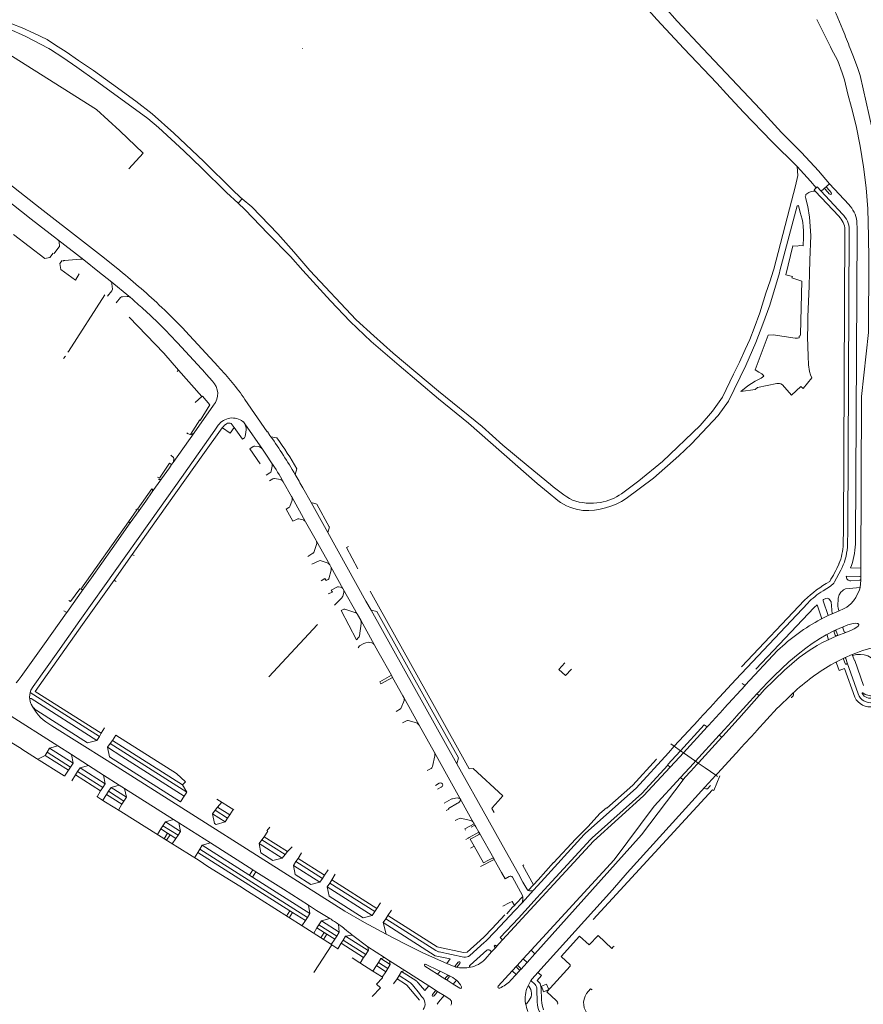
# Model space of a CAD drawing. Extents: x 145000 to 155000, y 457500 to 470000.
# Tile 444 of 548: x 153808 to 154195, y 464062 to 464513. Entities that reach past the tile are written whole.
import ezdxf

# ---------------------------------------------------------------- set-up
doc = ezdxf.new("R2010")
doc.units = 0
doc.header["$LTSCALE"] = 0.2
doc.header["$MEASUREMENT"] = 0
doc.layers.add('kant verharding', color=252, linetype='Continuous', lineweight=0)

msp = doc.modelspace()

# ---------------------------------------------------------------- linework, layer by layer
at = {"layer": 'kant verharding', "lineweight": 0}
for p, q in [((153937.51, 464500.09), (153937.48, 464500)), ((154179.22, 464437.88), (154175.38, 464434.64)), ((154188.01, 464428.43), (154179.22, 464437.88)), ((154183.4, 464423.03), (154172.64, 464434.62)), ((154173.1, 464436.11), (154173.6, 464436.56)), ((154175.38, 464434.64), (154173.6, 464436.56)), ((154185.13, 464424.06), (154175.38, 464434.64)), ((154177.23, 464435.48), (154179.24, 464433.26)), ((154180.01, 464433.94), (154177.97, 464436.18)), ((153908.04, 464429.06), (153909.91, 464431.05)), ((154164.81, 464427.77), (154164.96, 464427.95)), ((154168.03, 464432.03), (154168.12, 464431.69)), ((153826.2, 464409.54), (153826.01, 464411.04)), ((153823.31, 464406.06), (153821.71, 464404.09)), ((153823.7, 464405.92), (153825.94, 464408.8)), ((153827.4, 464402.81), (153826.28, 464401.42)), ((153835.78, 464403.42), (153828.54, 464402.71)), ((153850.45, 464389.57), (153850.17, 464392.06)), ((154166.56, 464393.29), (154165.86, 464369)), ((154169.96, 464394.66), (154169.9, 464393.41)), ((153848.14, 464386.4), (153850.11, 464388.78)), ((153854.17, 464385.71), (153852.19, 464383.4)), ((153857.23, 464386.29), (153855.05, 464386.15)), ((153883.98, 464370.33), (153898.89, 464354.09)), ((154164.48, 464367.15), (154164.05, 464367.12)), ((154169.17, 464368.81), (154169.17, 464367.72)), ((153828.85, 464358.91), (153828.02, 464357.76)), ((153880.76, 464352.45), (153880.05, 464351.86)), ((153896.29, 464347.4), (153893.47, 464350.54)), ((154145.06, 464343.5), (154138.6, 464342.61)), ((153902.75, 464327.82), (153901.72, 464327.02)), ((153911.66, 464324.06), (153911.35, 464322.06)), ((153884.52, 464323.67), (153885.01, 464323.31)), ((153925.79, 464321.34), (153923.06, 464321.93)), ((153917.23, 464317.37), (153915.69, 464317.58)), ((153878.45, 464312.33), (153877.18, 464313.38)), ((153923.16, 464306.1), (153923.69, 464308.43)), ((153934.22, 464304.59), (153934.92, 464307.23)), ((153920.93, 464304.34), (153922.68, 464305.39)), ((153924.04, 464302.58), (153922.46, 464301.69)), ((153927.49, 464302.22), (153924.72, 464302.71)), ((153931.75, 464289.91), (153932.78, 464292.76)), ((153937.83, 464283.74), (153935.91, 464284.23)), ((153858.55, 464282.33), (153857.81, 464282.93)), ((153942.96, 464269.3), (153944.04, 464272.51)), ((153859.54, 464267.89), (153860.43, 464267.44)), ((153939.98, 464266.98), (153942.39, 464268.45)), ((153945.2, 464264.93), (153941.9, 464263.45)), ((153948.88, 464264.09), (153946.17, 464264.99)), ((153949.59, 464256.76), (153950.71, 464260.68)), ((154181.53, 464255.36), (154184.37, 464260.64)), ((154188.81, 464261.68), (154189.24, 464262.78)), ((154193.52, 464261.67), (154188.81, 464261.68)), ((153852.08, 464255.52), (153851.21, 464256.06)), ((154186.9, 464257.86), (154193.03, 464257.83)), ((154193.02, 464256.04), (154188.96, 464255.76)), ((154193.49, 464257.33), (154193.51, 464256.55)), ((153954.99, 464252.9), (153954.05, 464253.04)), ((154176.22, 464251.24), (154179.58, 464253.38)), ((153956.01, 464248.7), (153956.49, 464250.5)), ((154138.84, 464216.36), (154167.71, 464246.97)), ((153956.99, 464242.76), (153961.55, 464241.33)), ((154136.3, 464210.6), (154169.2, 464245.62)), ((154173.47, 464244.71), (154175.46, 464238.81)), ((153829.53, 464241.27), (153828.22, 464242.1)), ((154178.61, 464239.85), (154175.24, 464238.15)), ((154180.47, 464240.64), (154178.61, 464239.85)), ((154183.64, 464242.01), (154180.47, 464240.64)), ((153922.15, 464211.77), (153944.41, 464235.74)), ((153964.45, 464236.2), (153963.69, 464230.51)), ((154181.86, 464230.84), (154181.33, 464232.31)), ((154182.25, 464232.67), (154182.82, 464231.14)), ((154155.41, 464223.8), (154140.59, 464207.88)), ((154181.83, 464218.38), (154179.84, 464217.29)), ((154183.57, 464214.67), (154182.46, 464218.03)), ((154185.68, 464219.8), (154186.32, 464217.9)), ((153816.77, 464207.51), (153816.76, 464207.5)), ((154126.81, 464200.29), (154136.3, 464210.6)), ((154140.46, 464207.74), (154130.96, 464197.38)), ((154140.46, 464207.74), (154139.18, 464208.62)), ((154140.59, 464207.88), (154140.46, 464207.74)), ((153812.68, 464204.58), (153844.54, 464184.34)), ((153813.2, 464201.76), (153843.34, 464182.59)), ((154136.43, 464193.53), (154145.89, 464203.92)), ((154146.98, 464203.2), (154137.63, 464192.69)), ((154145.89, 464203.92), (154146.25, 464204.3)), ((154145.89, 464203.92), (154146.98, 464203.2)), ((154147.34, 464203.6), (154146.98, 464203.2)), ((154161.1, 464203.04), (154156.04, 464198.09)), ((153982.88, 464197.54), (153984.15, 464200.82)), ((154119.47, 464192.31), (154126.27, 464199.7)), ((154126.27, 464199.7), (154126.81, 464200.29)), ((154130.96, 464197.38), (154130.42, 464196.79)), ((154155.27, 464197.35), (154145.73, 464187.01)), ((154156.04, 464198.09), (154155.27, 464197.35)), ((153980.49, 464195.86), (153982.48, 464197.02)), ((154130.42, 464196.79), (154123.64, 464189.4)), ((154129.17, 464185.55), (154135.9, 464192.95)), ((154135.9, 464192.95), (154136.43, 464193.53)), ((153985.33, 464191.59), (153983.5, 464190.58)), ((153989.83, 464190.59), (153986.05, 464191.7)), ((154108.03, 464179.87), (154118.93, 464191.73)), ((154123.09, 464188.79), (154112.25, 464176.93)), ((154118.93, 464191.73), (154119.47, 464192.31)), ((154123.64, 464189.4), (154123.09, 464188.79)), ((154137.1, 464192.11), (154130.41, 464184.68)), ((154137.63, 464192.69), (154137.1, 464192.11)), ((154117.75, 464173.09), (154128.6, 464184.92)), ((154128.6, 464184.92), (154129.17, 464185.55)), ((154128.6, 464184.92), (154129.8, 464184.01)), ((154129.85, 464184.07), (154129.8, 464184.01)), ((154130.41, 464184.68), (154129.85, 464184.07)), ((154138.45, 464179.08), (154145.2, 464186.43)), ((154145.2, 464186.43), (154145.73, 464187.01)), ((153825.45, 464180.02), (153821.64, 464179)), ((153884.53, 464158.87), (153849.46, 464181.2)), ((154105.34, 464176.94), (154108.03, 464179.87)), ((154106.43, 464180.99), (154108.03, 464179.87)), ((154108.03, 464179.87), (154110.95, 464177.84)), ((153808.89, 464178.63), (153808.59, 464178.82)), ((153815.66, 464174.34), (153808.89, 464178.63)), ((153831.26, 464170.32), (153820.46, 464177.19)), ((153821.64, 464179), (153832.48, 464172.09)), ((153832.48, 464172.09), (153831.65, 464176.08)), ((153854.81, 464175.17), (153883.35, 464157)), ((153997.12, 464170.59), (153998.28, 464175.45)), ((154106.09, 464170.25), (154110.35, 464174.88)), ((154110.95, 464177.84), (154108.8, 464175.51)), ((154110.35, 464174.88), (154112.25, 464176.93)), ((154110.95, 464177.84), (154112.25, 464176.93)), ((154112.25, 464176.93), (154117.75, 464173.09)), ((154128, 464167.61), (154137.86, 464178.44)), ((154137.86, 464178.44), (154138.45, 464179.08)), ((153828.25, 464166.36), (153815.66, 464174.34)), ((153839.46, 464171.1), (153835.64, 464170.07)), ((153839.46, 464171.1), (153835.64, 464170.07)), ((154106.09, 464170.25), (154105.01, 464171.26)), ((154116.95, 464172.16), (154110.95, 464165.6)), ((154117.75, 464173.09), (154119.02, 464172.2)), ((154119.02, 464172.2), (154118.41, 464171.56)), ((154119.02, 464172.2), (154122.16, 464170.01)), ((153845.99, 464160.96), (153834.5, 464168.25)), ((153835.64, 464170.07), (153847.17, 464162.72)), ((153846.36, 464166.71), (153846.36, 464166.73)), ((153847.18, 464162.72), (153846.36, 464166.71)), ((153994.69, 464168.82), (153996.55, 464169.65)), ((154122.16, 464170.01), (154127.07, 464166.59)), ((154126.15, 464159.54), (154128.93, 464166.32)), ((154127.07, 464166.59), (154128, 464167.61)), ((154127.07, 464166.59), (154127.89, 464165.99)), ((153853.6, 464162.1), (153849.8, 464161.05)), ((153853.6, 464162.1), (153849.8, 464161.05)), ((153882.55, 464162.17), (153884.53, 464158.87)), ((154000.31, 464162.9), (153998.53, 464161.92)), ((153999.5, 464160.21), (154001.19, 464161.17)), ((154110.95, 464165.6), (154112.14, 464164.51)), ((154124.63, 464161.88), (154123.27, 464160.43)), ((153845.2, 464155.62), (153843.31, 464156.8)), ((153855.73, 464154.78), (153848.67, 464159.25)), ((153849.8, 464161.05), (153856.82, 464156.58)), ((153849.8, 464161.05), (153856.82, 464156.58)), ((153849.8, 464161.05), (153856.82, 464156.58)), ((153849.8, 464161.05), (153856.82, 464156.58)), ((153856.04, 464160.55), (153856.82, 464156.58)), ((153856.82, 464156.58), (153856.82, 464156.59)), ((153856.82, 464156.58), (153856.82, 464156.59)), ((153884.53, 464158.87), (153883.35, 464157)), ((153847.34, 464154.29), (153845.2, 464155.62)), ((153854.35, 464149.92), (153847.34, 464154.29)), ((153854.82, 464153.29), (153853.17, 464150.65)), ((153906.13, 464150.75), (153898.29, 464155.69)), ((154005.76, 464155.58), (154002.58, 464153.86)), ((154008.52, 464156.16), (154006.37, 464155.78)), ((154009.35, 464154.2), (154009.99, 464154.98)), ((153876.87, 464135.77), (153854.35, 464149.92)), ((153903.26, 464146.94), (153897.58, 464150.56)), ((153880.51, 464139.04), (153873.61, 464143.42)), ((153878.5, 464146.24), (153874.76, 464145.21)), ((153874.76, 464145.21), (153881.64, 464140.84)), ((153880.84, 464144.76), (153881.64, 464140.84)), ((154008.56, 464146.35), (154007.56, 464145.82)), ((154009.94, 464146.84), (154008.56, 464146.35)), ((154014.78, 464145.76), (154009.94, 464146.84)), ((154016.62, 464143.71), (154014.98, 464142.81)), ((153872.67, 464141.97), (153871.05, 464139.42)), ((153875.73, 464140.03), (153872.67, 464141.97)), ((153874.12, 464137.5), (153875.73, 464140.03)), ((153876.92, 464139.26), (153875.29, 464136.76)), ((153876.92, 464139.26), (153875.73, 464140.03)), ((153879.57, 464137.58), (153876.92, 464139.26)), ((153922.65, 464142.75), (153921.23, 464141.16)), ((153890.17, 464127.41), (153876.87, 464135.77)), ((153879.57, 464137.58), (153877.86, 464135.15)), ((153891.59, 464134.53), (153914.68, 464119.88)), ((153895.38, 464135.54), (153891.6, 464134.55)), ((153929.57, 464130.19), (153918.97, 464136.94)), ((154070.92, 464136.41), (154029.34, 464091.09)), ((153889.61, 464131.21), (153888.11, 464128.7)), ((153931.77, 464104.44), (153889.61, 464131.21)), ((153939.82, 464101.38), (153890.5, 464132.7)), ((153894.14, 464124.77), (153890.17, 464127.41)), ((153946.77, 464119.24), (153934.6, 464126.99)), ((154025.43, 464128), (154019.26, 464124.73)), ((153908.87, 464115.66), (153894.14, 464124.77)), ((153913.21, 464120.81), (153914.78, 464123.25)), ((153916.23, 464122.33), (153914.68, 464119.88)), ((153914.68, 464119.88), (153940.95, 464103.21)), ((153970.7, 464104.01), (153950.04, 464117.16)), ((154038.39, 464111.45), (154033.79, 464119.79)), ((154043.56, 464116.39), (154045.62, 464118.65)), ((153908.87, 464115.66), (153912.36, 464113.39)), ((153912.36, 464113.39), (153937.39, 464097.48)), ((153948.88, 464115.37), (153969.54, 464102.21)), ((153949.82, 464111.11), (153948.88, 464115.37)), ((154045.53, 464076.13), (154079.63, 464114.06)), ((153940.95, 464103.21), (153940.33, 464106.95)), ((153931.77, 464104.44), (153930.29, 464102)), ((153931.49, 464101.23), (153933.01, 464103.66)), ((153933.01, 464103.66), (153931.77, 464104.44)), ((153938.88, 464099.92), (153933.01, 464103.66)), ((154034.79, 464104.4), (154025.98, 464094.93)), ((153937.32, 464097.53), (153938.88, 464099.92)), ((153953.29, 464092.83), (153945.11, 464098.02)), ((153950.14, 464100.8), (153946.27, 464099.84)), ((153946.27, 464099.84), (153954.43, 464094.66)), ((153946.27, 464099.84), (153954.43, 464094.66)), ((153946.27, 464099.84), (153954.43, 464094.66)), ((153946.27, 464099.84), (153954.43, 464094.66)), ((153954.43, 464094.66), (153954.01, 464098.31)), ((153998.73, 464086.16), (153975.75, 464100.79)), ((154036.6, 464101.07), (154028.23, 464092.15)), ((153937.39, 464097.48), (153942.42, 464094.27)), ((153950.88, 464088.87), (153942.42, 464094.27)), ((153944.2, 464096.55), (153942.71, 464094.08)), ((153947.58, 464094.4), (153944.2, 464096.55)), ((153947.58, 464094.4), (153946.01, 464091.97)), ((153947.2, 464091.21), (153948.78, 464093.64)), ((153948.78, 464093.64), (153947.58, 464094.4)), ((153952.35, 464091.38), (153948.78, 464093.64)), ((153950.79, 464088.92), (153952.35, 464091.38)), ((153950.88, 464088.87), (153951.08, 464088.73)), ((153955.28, 464089.52), (153953.8, 464087)), ((153965.62, 464082.95), (153955.27, 464089.52)), ((153965.62, 464082.95), (153955.27, 464089.52)), ((153965.62, 464082.95), (153955.27, 464089.52)), ((153965.62, 464082.95), (153955.27, 464089.52)), ((153966.56, 464084.4), (153956.2, 464090.98)), ((153960.4, 464093.26), (153957.37, 464092.79)), ((154020.94, 464089.84), (154014.33, 464083.97)), ((154028.23, 464092.15), (154029.34, 464091.09)), ((153942.8, 464076.03), (153951.08, 464088.73)), ((153951.08, 464088.73), (153953.84, 464086.98)), ((153953.84, 464086.98), (153953.91, 464086.93)), ((153967.77, 464086.27), (153967.57, 464087.89)), ((154011.46, 464085.27), (154000, 464087.7)), ((154000, 464085.64), (154000.31, 464085.56)), ((154011.49, 464083.16), (154000.31, 464085.56)), ((154022.16, 464086.3), (154014.45, 464079.51)), ((154021.26, 464082.21), (154024.27, 464085.51)), ((154024.27, 464085.51), (154023.42, 464086.32)), ((154026.31, 464087.77), (154026.37, 464087.83)), ((154042.36, 464086.33), (154038.78, 464082.42)), ((154044.15, 464084.68), (154040.6, 464080.72)), ((154044.15, 464084.68), (154042.36, 464086.33)), ((154080.4, 464088.24), (154080.01, 464087.81)), ((153960.4, 464082.77), (153963.94, 464080.53)), ((153963.94, 464080.53), (153969.89, 464076.69)), ((153964.06, 464080.45), (153965.62, 464082.95)), ((153976.73, 464077.94), (153972.37, 464080.71)), ((153975.1, 464082.97), (153973.54, 464082.53)), ((153973.54, 464082.53), (153977.81, 464079.82)), ((153973.54, 464082.53), (153977.81, 464079.82)), ((153973.54, 464082.53), (153977.81, 464079.82)), ((153973.54, 464082.53), (153977.81, 464079.82)), ((153977.81, 464079.82), (153977.54, 464081.4)), ((154000, 464077.01), (153994.21, 464079.83)), ((154005.27, 464082.33), (154000, 464083.46)), ((154000, 464081.95), (154003.77, 464080.28)), ((154005.27, 464082.33), (154003.77, 464080.28)), ((154003.77, 464080.28), (154007.92, 464078.54)), ((154009.73, 464080.24), (154008.47, 464078.7)), ((154038.78, 464082.42), (154040.6, 464080.72)), ((153971.46, 464079.24), (153969.86, 464076.72)), ((153969.89, 464076.69), (153973.77, 464074.2)), ((153975.82, 464076.48), (153971.46, 464079.24)), ((153975.82, 464076.48), (153971.46, 464079.24)), ((153975.82, 464076.48), (153971.46, 464079.24)), ((153975.82, 464076.48), (153971.46, 464079.24)), ((153974.18, 464073.94), (153975.82, 464076.48)), ((153984.55, 464076.97), (153982.91, 464076.59)), ((153982.91, 464076.59), (153989.54, 464072.38)), ((153995.43, 464069.97), (153984.55, 464076.96)), ((153993.71, 464078.96), (153999.54, 464075.26)), ((153999.54, 464075.26), (154000, 464075.85)), ((154000.65, 464076.69), (154000, 464077.01)), ((154000, 464075.85), (154000.65, 464076.69)), ((154000.65, 464076.69), (154004.73, 464074.74)), ((154014.15, 464078.62), (154014.53, 464078.52)), ((154033.68, 464076.85), (154027.28, 464069.86)), ((154035.5, 464075.13), (154033.68, 464076.85)), ((154036.95, 464077.37), (154035.77, 464078.44)), ((154036.47, 464079.12), (154037.57, 464078.09)), ((154047.19, 464074.72), (154045.53, 464076.13)), ((153980.92, 464073.24), (153979.36, 464070.9)), ((153986.68, 464071.63), (153981.83, 464074.7)), ((153990.6, 464071.43), (153993.6, 464067.91)), ((154000, 464074.97), (153999.54, 464075.26)), ((154004.03, 464074.64), (154003.19, 464073.59)), ((154004.01, 464072.97), (154004.83, 464074.04)), ((154008.13, 464072.62), (154006.7, 464070.77)), ((154006.7, 464070.77), (154009.77, 464068.88)), ((154032.99, 464072.39), (154035.5, 464075.13)), ((154042.29, 464072.36), (154040.85, 464069.69)), ((154044.2, 464070.52), (154042.29, 464072.36)), ((153991.26, 464066.44), (153987.96, 464070.38)), ((153991.26, 464066.44), (153992.14, 464065.15)), ((153993.64, 464067.8), (153995.43, 464069.97)), ((153998.41, 464067.59), (153997.16, 464066)), ((153997.91, 464065.38), (153999.17, 464066.91)), ((154002.47, 464065.51), (154000, 464067.07)), ((154045.2, 464062.45), (154045.04, 464068.41)), ((154000, 464062.44), (153999.25, 464061.5)), ((154002.47, 464065.51), (154000, 464062.44)), ((154005.08, 464063.86), (154002.47, 464065.51)), ((154040.41, 464061.82), (154041.56, 464063.46))]:
    msp.add_line(p, q, dxfattribs=at)
at = {"layer": 'kant verharding', "lineweight": 0, "flags": 128}
for points in [[(154112.45, 464500), (154100.04, 464513.38), (154092.57, 464521.75), (154081.44, 464534.44)], [(154121.15, 464500), (154109.31, 464512.56), (154103.64, 464518.91), (154100.86, 464522.23), (154097.54, 464525.99)], [(153799.02, 464510.67), (153803.01, 464509.05), (153810.51, 464505.75), (153821.3, 464500)], [(153826.8, 464500), (153824.36, 464501.55), (153820.58, 464504.09), (153814.35, 464507.12), (153809.11, 464509.5), (153799.6, 464513.23)], [(154173.39, 464513.25), (154179.59, 464500.81), (154179.94, 464500)], [(153857.89, 464444.78), (153864.59, 464451.99), (153853.78, 464462.18), (153843.13, 464472.05), (153798.72, 464500)], [(153821.3, 464500), (153822.04, 464499.6), (153827.75, 464495.89), (153834.09, 464491.46), (153843.08, 464484.96), (153850.99, 464479.4), (153866.64, 464467.97), (153871.55, 464463.78), (153883.17, 464453.01), (153891.35, 464445.31), (153902.7, 464433.99), (153908.04, 464429.06)], [(153909.91, 464431.05), (153908.96, 464431.85), (153905.58, 464434.99), (153892.38, 464448.18), (153878.55, 464461.24), (153868.6, 464470.02), (153861.11, 464475.8), (153850.06, 464484.02), (153841.82, 464490), (153834.82, 464494.59), (153829.26, 464498.44), (153826.8, 464500)], [(154164.32, 464445.94), (154152.78, 464457.39), (154139.78, 464470.76), (154132, 464479.29), (154127.52, 464484.11), (154112.45, 464500)], [(154179.22, 464437.88), (154174.16, 464443.96), (154166.28, 464452.29), (154157.17, 464461.53), (154147.52, 464472.03), (154121.15, 464500)], [(154179.94, 464500), (154182.95, 464494.4), (154184.96, 464488.9), (154186.04, 464485.6), (154187.52, 464479.12), (154189.33, 464472.98), (154191.46, 464464.47), (154193.26, 464455.17), (154194.79, 464445.78), (154196.01, 464436.12), (154196.73, 464426.43), (154197.12, 464413.73), (154197.15, 464403.14), (154197.02, 464369.67), (154193.89, 464340.36), (154193.52, 464261.67)], [(154203.84, 464399.01), (154203.86, 464411.25), (154203.79, 464419.83), (154203.5, 464426.07), (154202.93, 464433.25), (154202.18, 464441.23), (154201.24, 464448.36), (154199.98, 464456.58), (154198.49, 464464.51), (154197.43, 464469.32), (154193.18, 464487.59), (154191.95, 464491.33), (154189.88, 464496.98), (154188.64, 464500)], [(154153.61, 464398.81), (154160.81, 464426.51), (154163.62, 464437.04), (154164.62, 464441.76), (154164.32, 464445.94)], [(154164.32, 464445.94), (154170.51, 464439.1), (154173.1, 464436.11)], [(153853.86, 464398.18), (153846.78, 464403.8), (153837.13, 464411.31), (153817.37, 464426.81), (153795.67, 464443.69)], [(153858.69, 464385.77), (153849.43, 464393.42), (153844.58, 464397.28), (153837.3, 464403.02), (153825.29, 464412.43), (153813.21, 464421.76), (153792.37, 464438.07)], [(154170.72, 464434.34), (154169.66, 464433.95), (154168.31, 464433.06), (154168.4, 464432.51), (154168.03, 464432.03)], [(154172.64, 464434.62), (154171.81, 464434.57), (154170.72, 464434.34)], [(154172.64, 464434.62), (154172.09, 464435.22), (154173.1, 464436.11)], [(153908.04, 464429.06), (153911.21, 464426.11), (153921.86, 464414.94), (153932.01, 464404.53), (153937.76, 464398.13), (153950.37, 464384.24), (153959.41, 464374.77), (153969.1, 464365.57), (153981.85, 464354.51), (154000, 464339.34)], [(154000, 464342.87), (153979.09, 464360.3), (153970.22, 464368.23), (153962.17, 464375.61), (153940.97, 464398.23), (153933.55, 464406.75), (153926.26, 464415.03), (153914.32, 464427.35), (153909.91, 464431.05)], [(154156.4, 464398.04), (154164.36, 464427.87), (154164.81, 464427.77)], [(154164.96, 464427.95), (154165.72, 464424.81), (154166.64, 464421.69), (154166.92, 464420.17), (154167.15, 464418.28), (154167.25, 464416.3), (154167.27, 464413.4), (154167.19, 464409.47)], [(154168.12, 464431.69), (154169.21, 464427.6), (154170.01, 464422.66), (154170.59, 464414.29), (154170.17, 464402.98), (154170.07, 464396.9), (154169.96, 464394.66)], [(154191.09, 464274.11), (154191.82, 464416.88), (154191.76, 464420.86)], [(153821.71, 464404.09), (153819.51, 464403.74), (153805.09, 464414.67)], [(154185.48, 464272.74), (154185.68, 464279.39), (154186.28, 464416.88)], [(154187.39, 464271.17), (154187.64, 464280.16), (154188.23, 464416.92)], [(154167.19, 464409.47), (154165.35, 464409.58), (154164.58, 464409.26), (154162.31, 464409.43), (154159.24, 464396.17), (154162.15, 464395.47), (154161.87, 464394.79), (154166.56, 464393.29)], [(153826.28, 464401.42), (153826.82, 464398.57), (153833.51, 464393.78), (153835.21, 464396.59)], [(154153.61, 464398.81), (154153.35, 464397.87), (154151.96, 464393.5), (154150, 464387.75), (154147.26, 464378.82), (154144.63, 464371.68), (154142.63, 464366.47), (154140.58, 464361.86), (154137.93, 464356.11), (154135.23, 464350.66), (154130.1, 464340.1), (154125.53, 464333.61), (154119.91, 464327.07), (154102.58, 464310.5), (154091.76, 464301.62), (154083.84, 464295.76)], [(154086.02, 464293.53), (154098.55, 464302.91), (154110.18, 464313.11), (154115.99, 464318.62), (154128.14, 464331.62), (154132.81, 464338.21), (154140.77, 464354.6), (154145.41, 464365.2), (154148.59, 464373.48), (154151.78, 464382.31), (154156.19, 464397.15), (154156.4, 464398.04)], [(154169.9, 464393.41), (154169.79, 464390.94), (154169.32, 464376.98), (154169.18, 464371.76), (154169.17, 464368.81)], [(153846.95, 464387.01), (153830.24, 464360.97), (153830.03, 464360.76)], [(153891.45, 464340.3), (153880.76, 464352.45), (153873.98, 464360.18), (153858.06, 464376.69)], [(154165.86, 464369), (154165.79, 464368.16), (154165.3, 464368.05), (154165.29, 464367.74)], [(154164.05, 464367.12), (154163.51, 464367.08), (154153.39, 464368.6), (154151.07, 464368.53), (154145.07, 464352.53), (154146.85, 464351.58), (154148.09, 464350.81), (154148.82, 464350.16), (154149.15, 464349.74), (154147.82, 464348.7), (154145.13, 464347.42), (154141.77, 464345.3), (154138.6, 464342.61)], [(154169.17, 464367.72), (154169.39, 464358.84), (154169.56, 464354.92), (154170.03, 464351.87), (154170.46, 464350.3), (154171.09, 464348.96), (154167.07, 464344.05), (154165.97, 464344.95), (154161.73, 464340.96), (154157.63, 464345.69), (154156.82, 464346.21), (154156.22, 464346.35), (154155.5, 464346.38), (154154.99, 464346.35), (154146.12, 464344.54), (154145.06, 464343.5)], [(154165.29, 464367.74), (154165.27, 464367.28), (154164.48, 464367.15)], [(154051.35, 464299.97), (154040.98, 464308.33), (154029.38, 464318.09), (154019.94, 464326.55), (154000, 464342.87)], [(153886.21, 464322.95), (153890.46, 464329.6), (153890.67, 464329.42), (153895.15, 464336.5), (153891.69, 464340.52), (153891.45, 464340.3), (153888.32, 464337.58)], [(153923.06, 464321.93), (153922.67, 464322.46), (153921.52, 464324.28), (153921.42, 464324.19), (153911.19, 464338.99)], [(154000, 464339.34), (154013.64, 464328.12), (154045.12, 464300.5), (154050.27, 464296.3), (154054.61, 464292.64)], [(153806.38, 464209.01), (153807.24, 464210.02), (153808.58, 464211.85), (153819.28, 464226.91), (153829.4, 464241.13), (153829.53, 464241.27), (153837.13, 464252.19), (153840.82, 464257.23), (153850.32, 464270.7), (153858.55, 464282.33), (153862.67, 464288.12), (153865.69, 464292.38), (153868.69, 464296.66), (153872.89, 464302.57), (153876.53, 464307.66), (153877.59, 464309.14), (153878.23, 464310.14), (153887.85, 464323.7), (153896.85, 464336.39)], [(153923.36, 464309.99), (153921, 464313.48), (153919.2, 464316.16), (153911.17, 464327.89), (153910.53, 464328.67), (153910.35, 464328.81)], [(153898.99, 464327.16), (153897.41, 464324.91), (153882.11, 464303.27), (153872.02, 464289.04), (153846.87, 464253.54), (153835.55, 464237.56), (153825.45, 464223.24), (153814.15, 464207.36), (153813, 464205.58)], [(153900.73, 464325.95), (153891.91, 464313.54), (153867.96, 464279.8), (153859.54, 464267.89), (153851.21, 464256.06), (153836.75, 464235.75), (153815.01, 464205.01)], [(153906.23, 464326.13), (153904.45, 464323.47), (153900.9, 464325.99)], [(153910.93, 464321.41), (153910.12, 464320.85), (153906.23, 464326.13), (153904.93, 464327.91)], [(153914.97, 464317.41), (153913.39, 464316.34), (153918.15, 464309.48)], [(153877.59, 464309.14), (153876.61, 464309.84), (153871.96, 464302.85), (153871.13, 464303.4)], [(154032.38, 464120.15), (154030.44, 464119.04), (154028.75, 464122.03), (154025.43, 464128), (154025.24, 464128.36), (154018.68, 464140.07), (154018.46, 464140.44), (154017.07, 464142.87), (154016.62, 464143.71), (154016.27, 464144.33), (154015.98, 464144.82), (153998.08, 464176.98), (153994.56, 464183.31), (153991.08, 464189.64), (153983.98, 464202.32), (153983.61, 464202.97), (153978.86, 464211.5), (153978.32, 464212.46), (153972.18, 464223.48), (153970.6, 464226.32), (153964.26, 464237.69), (153962.79, 464240.36), (153956.25, 464252.04), (153950.56, 464262.21), (153950.05, 464263.1), (153943.93, 464274.04), (153943.78, 464274.23), (153939.03, 464282.79), (153932.63, 464294.28), (153932.51, 464294.48), (153928.71, 464301.27)], [(153862.67, 464288.12), (153861.94, 464288.65), (153868.54, 464297.98)], [(154040.37, 464114.47), (154038.65, 464117.6), (154036.56, 464121.3), (154029.1, 464134.7), (154022.48, 464146.48), (154008.31, 464171.84), (153969.05, 464242.34), (153966.68, 464246.52), (153949.16, 464277.97), (153941.51, 464291.66), (153937.74, 464298.45)], [(153835.89, 464251.97), (153857.81, 464282.93), (153861.65, 464288.43), (153861.13, 464288.73)], [(153935.08, 464284.13), (153933.18, 464283.14), (153930.05, 464288.66), (153931.27, 464289.39)], [(153949.16, 464277.97), (153949.91, 464280.6), (153949.88, 464280.62), (153944.14, 464290.89), (153941.51, 464291.66)], [(153962.93, 464261.26), (153957.76, 464271.03), (153958.6, 464271.47)], [(154193.52, 464261.67), (154193.53, 464256.08), (154193.21, 464252.75)], [(153946.17, 464255.76), (153947.88, 464256.79), (153948.38, 464255.93), (153949.28, 464256.41)], [(153830.39, 464246.82), (153831.26, 464246.26), (153835.46, 464252.18), (153835.89, 464251.97)], [(153953.3, 464252.94), (153950.75, 464251.58), (153951.28, 464250.56), (153949.39, 464249.78)], [(154193.21, 464252.75), (154186.45, 464252.08), (154185.61, 464251.71), (154185.1, 464251.28), (154184.42, 464250.56), (154183.69, 464249.35), (154183.21, 464247.9), (154183.02, 464244.22), (154183.12, 464243.29), (154183.51, 464242.23), (154183.64, 464242.01)], [(154193.21, 464252.75), (154192.94, 464251.61), (154191.22, 464248.11), (154190.15, 464246.63), (154188.9, 464245.21), (154187.17, 464243.76), (154185.65, 464242.89), (154183.64, 464242.01)], [(153952.32, 464244.59), (153954.31, 464246.58), (153955.58, 464247.95)], [(154025.42, 464149.5), (154024.45, 464151.31), (154024.46, 464151.67), (154027.29, 464154.73), (154029.47, 464157.09), (154015.75, 464169.62), (154013.97, 464169.6), (153998.11, 464198.08), (153972.41, 464244.23), (153968.54, 464251.02)], [(154178.61, 464239.85), (154176.25, 464246.63), (154176.23, 464246.86), (154176.33, 464247.13), (154176.48, 464247.28), (154177.46, 464247.67), (154178.08, 464247.81), (154178.5, 464247.69), (154178.87, 464247.48), (154179.19, 464247.23), (154179.54, 464246.84), (154179.89, 464246.16), (154180.47, 464240.64)], [(153963.32, 464229.8), (153962.33, 464228.71), (153955.25, 464242.12), (153956.19, 464242.64)], [(154145.37, 464215.33), (154145.49, 464215.29), (154172.21, 464243.58), (154173.47, 464244.71)], [(154008.31, 464171.84), (154009.06, 464174.51), (153996.6, 464196.94), (153971.67, 464241.7), (153969.05, 464242.34)], [(154177.71, 464230.95), (154181.51, 464233.05), (154187.55, 464235.56), (154188.85, 464235.97), (154190.1, 464236.19), (154191.27, 464236.3), (154191.82, 464236.28), (154192.17, 464236.16), (154192.45, 464235.94), (154192.59, 464235.75), (154192.61, 464235.44), (154192.43, 464235.14), (154191.68, 464234.57), (154190.49, 464233.77), (154189.23, 464233.11), (154186.64, 464232.14)], [(154186.64, 464232.14), (154186.39, 464232.22), (154186.22, 464232.21), (154185.9, 464232.39), (154185.27, 464234.18), (154185.25, 464234.42), (154185.3, 464234.55), (154185.61, 464234.76)], [(154146.25, 464204.3), (154150.73, 464209.16), (154153.77, 464212.25), (154157.15, 464215.48), (154160.62, 464218.62), (154164.84, 464222.14), (154168.33, 464224.89), (154171.22, 464226.97), (154175.03, 464229.42), (154177.71, 464230.95)], [(154177.71, 464230.95), (154177.92, 464230.98), (154178.11, 464230.91), (154178.65, 464229.12), (154178.67, 464228.91), (154178.6, 464228.75)], [(154186.64, 464232.14), (154182.52, 464230.55), (154182.3, 464230.47), (154178.6, 464228.75)], [(153969.43, 464227.29), (153968.42, 464227.57), (153967.61, 464227.59), (153966.68, 464227.38), (153965.72, 464227.02), (153963.73, 464225.97), (153963.15, 464225.09)], [(154178.6, 464228.75), (154175.72, 464227.29), (154173.54, 464226.1), (154169.85, 464223.79), (154165.34, 464220.57), (154158.53, 464214.88), (154149.29, 464205.78), (154147.34, 464203.6)], [(154181.83, 464218.38), (154185.99, 464220.44), (154189.62, 464221.98), (154189.8, 464221.48)], [(154192.27, 464203.93), (154187.26, 464218.22), (154186.63, 464220.11)], [(154189.8, 464221.48), (154190.63, 464219.18), (154190.74, 464219.22), (154194.72, 464207.7)], [(154057.85, 464218.1), (154055.07, 464215.12), (154058.2, 464212.29), (154060.93, 464215.28)], [(154183.57, 464214.67), (154186.11, 464215.53), (154190.73, 464202.4)], [(153978.86, 464211.5), (153973.46, 464208.49), (153972.96, 464209.38), (153978.32, 464212.46)], [(153808.59, 464178.82), (153800.05, 464184.07), (153765.83, 464206.05)], [(153846.87, 464188.4), (153845.28, 464185.91), (153815.01, 464205.01)], [(154161.69, 464202.07), (154161.8, 464202.25), (154162.24, 464202.66)], [(153802.29, 464194.77), (153825.45, 464180.02), (153831.65, 464176.08), (153839.46, 464171.1), (153846.36, 464166.71), (153853.6, 464162.1), (153856.04, 464160.55), (153878.5, 464146.24), (153880.84, 464144.76), (153895.38, 464135.54), (153914.78, 464123.25), (153916.23, 464122.33), (153928.87, 464114.32), (153940.33, 464106.95), (153944.04, 464104.57), (153950.11, 464100.82)], [(153843.32, 464182.56), (153838.98, 464181.47), (153815.77, 464196.24)], [(153822.73, 464189.34), (153848.08, 464173.32), (153957.03, 464104.17), (153966.02, 464099.11), (153975.92, 464093.74), (153984.46, 464089.22), (153992.81, 464085.15), (154000, 464081.95)], [(154123.09, 464188.79), (154121.75, 464189.68), (154110.95, 464177.84)], [(153845.28, 464185.91), (153844.54, 464184.34), (153843.32, 464182.56)], [(153850.45, 464182.61), (153882.55, 464162.17), (153883.91, 464163.62), (153879.84, 464167.41), (153852.03, 464185.06), (153850.45, 464182.61)], [(154129.8, 464184.01), (154119.15, 464172.27), (154119.02, 464172.2)], [(153850.45, 464182.61), (153849.46, 464181.2), (153848.25, 464179.47)], [(153883.35, 464157), (153881.7, 464154.37), (153849.06, 464175.08), (153848.25, 464179.47), (153854.81, 464175.17)], [(153828.54, 464166.18), (153830.26, 464168.9), (153819.57, 464175.71), (153816.3, 464173.93)], [(153821.64, 464179), (153820.46, 464177.19), (153819.57, 464175.71)], [(154047.06, 464117.69), (154066.73, 464139.35), (154067.39, 464140.03), (154090.49, 464160.72), (154105.34, 464176.94)], [(154108.8, 464175.51), (154105.07, 464171.47), (154105.01, 464171.26)], [(153832.48, 464172.09), (153831.26, 464170.32), (153830.26, 464168.9)], [(154105.01, 464171.26), (154093.08, 464158.21), (154070.32, 464137.86), (154069.6, 464137.16), (154048.39, 464114.08)], [(154070.92, 464136.41), (154093.98, 464157.08), (154106.09, 464170.25)], [(154099.78, 464174.03), (154099.87, 464173.91), (154089.04, 464162.08), (154077.15, 464151.43), (154076.96, 464151.61)], [(154118.41, 464171.56), (154115.57, 464168.54), (154112.91, 464165.51), (154112.14, 464164.51)], [(154117.75, 464173.09), (154117.65, 464172.92), (154116.95, 464172.16)], [(153843.37, 464156.76), (153845.02, 464159.52), (153833.57, 464166.72), (153831.87, 464164.06)], [(153835.64, 464170.07), (153834.5, 464168.25), (153833.57, 464166.72)], [(154079.63, 464114.06), (154086.49, 464121.8), (154122.03, 464161.15), (154127.07, 464166.59)], [(153847.17, 464162.72), (153845.99, 464160.96), (153845.02, 464159.52)], [(154110.95, 464165.6), (154098.84, 464152.39), (154080.4, 464127.74), (154042.36, 464086.33)], [(154112.14, 464164.51), (154092.96, 464139.23), (154044.15, 464084.68)], [(153854.82, 464153.3), (153847.77, 464157.79), (153847.79, 464157.82), (153846.05, 464155.09)], [(153849.8, 464161.05), (153848.67, 464159.25), (153847.77, 464157.79)], [(154070.81, 464100.4), (154125.62, 464159.86), (154126.15, 464159.54)], [(153856.82, 464156.58), (153855.73, 464154.78), (153854.82, 464153.28)], [(153905.87, 464150.91), (153904.23, 464148.37), (153898.6, 464151.98), (153900.63, 464154.21)], [(154003.5, 464150.44), (154004.65, 464151.08), (154004.47, 464151.4), (154008.71, 464153.73)], [(153898.6, 464151.98), (153897.58, 464150.56), (153896.32, 464148.84)], [(153902.07, 464145.19), (153898.07, 464143.97), (153897.28, 464144.49), (153896.32, 464148.84), (153902.07, 464145.19)], [(153904.23, 464148.37), (153903.26, 464146.94), (153902.07, 464145.19)], [(154045.62, 464118.65), (154052.58, 464126.51), (154052.71, 464126.4), (154062.82, 464137.48), (154068.55, 464143.09), (154073.95, 464149.04), (154076.96, 464151.61)], [(153874.76, 464145.21), (153873.61, 464143.42), (153872.67, 464141.97)], [(154016.27, 464144.33), (154012.02, 464141.98), (154012.37, 464141.36)], [(153881.64, 464140.84), (153880.51, 464139.04), (153879.57, 464137.58)], [(153932.84, 464133.74), (153930.67, 464131.59), (153920, 464138.35), (153921.63, 464140.91)], [(154012.4, 464137.08), (154013.54, 464137.7), (154014, 464137.96), (154018.46, 464140.44)], [(154020.58, 464126.39), (154016.3, 464134.03), (154014.41, 464137.22), (154018.5, 464139.42)], [(153891.59, 464134.53), (153890.5, 464132.7), (153889.61, 464131.21)], [(153920, 464138.35), (153918.97, 464136.94), (153917.7, 464135.21)], [(153928.26, 464128.54), (153923.99, 464127.49), (153918.54, 464130.95), (153917.7, 464135.21), (153928.26, 464128.54)], [(154014.61, 464133.11), (154014.98, 464133.31), (154016.3, 464134.03)], [(153930.67, 464131.59), (153929.57, 464130.19), (153928.26, 464128.54)], [(153949.35, 464123.23), (153947.73, 464120.68), (153935.59, 464128.41), (153937.18, 464130.97)], [(153935.59, 464128.41), (153934.6, 464126.99), (153933.4, 464125.26)], [(153945.59, 464117.47), (153941.43, 464116.43), (153934.23, 464120.99), (153933.4, 464125.26), (153945.59, 464117.47)], [(154024.62, 464128.54), (154022.85, 464127.6), (154020.58, 464126.39)], [(154041.1, 464113.72), (154043.56, 464116.39), (154038.66, 464125.25), (154039, 464125.44)], [(153947.73, 464120.68), (153946.77, 464119.24), (153945.59, 464117.47)], [(153973.35, 464108.07), (153971.63, 464105.44), (153950.98, 464118.59), (153952.62, 464121.16)], [(153914.68, 464119.88), (153914.7, 464119.91), (153914.68, 464119.88)], [(153950.98, 464118.59), (153950.04, 464117.16), (153948.88, 464115.37)], [(154034.79, 464104.4), (154038.25, 464108.1), (154043.47, 464113.89), (154047.06, 464117.69)], [(154036.6, 464101.07), (154042.37, 464107.49), (154045.02, 464110.39), (154048.39, 464114.08)], [(153969.54, 464102.21), (153965.42, 464101.19), (153949.82, 464111.11)], [(154034.7, 464106.91), (154033.68, 464108.75), (154032.39, 464108.06), (154029.39, 464106.46)], [(154038.55, 464110.98), (154035.39, 464107.64), (154034.7, 464106.91), (154033.9, 464106.01), (154031.21, 464102.95)], [(153940.95, 464103.21), (153939.82, 464101.38), (153938.88, 464099.92)], [(153971.63, 464105.44), (153970.7, 464104.01), (153969.54, 464102.21)], [(154000, 464087.7), (153999.28, 464087.86), (153976.74, 464102.18), (153978.39, 464104.77)], [(154011.46, 464085.27), (154013, 464085.41), (154018.98, 464090.73), (154020.86, 464092.53), (154024.59, 464096.33), (154030.37, 464102.54)], [(153946.27, 464099.84), (153945.11, 464098.02), (153944.2, 464096.55)], [(153976.74, 464102.18), (153975.75, 464100.79), (153974.54, 464099.04)], [(154000, 464083.46), (153998.47, 464083.79), (153974.54, 464099.04), (153975.92, 464093.74)], [(153954.43, 464094.66), (153953.29, 464092.83), (153952.35, 464091.38)], [(153957.37, 464092.79), (153956.2, 464090.98), (153955.27, 464089.52)], [(153957.37, 464092.79), (153967.73, 464086.22), (153967.77, 464086.27)], [(153960.58, 464093.11), (153967.56, 464087.9), (153975.1, 464082.97), (153976.77, 464081.88), (153977.54, 464081.4), (153984.55, 464076.97)], [(154029.34, 464091.09), (154026.37, 464087.83), (154026.31, 464087.77), (154024.27, 464085.51)], [(154080.01, 464087.81), (154079.44, 464087.18), (154073.15, 464093.1), (154069.08, 464088.72), (154064.55, 464092.83), (154056.16, 464083.44), (154060.23, 464079.6)], [(153967.77, 464086.27), (153966.56, 464084.4), (153965.62, 464082.95)], [(153973.54, 464082.53), (153972.37, 464080.71), (153971.46, 464079.24)], [(153977.81, 464079.82), (153976.73, 464077.94), (153975.82, 464076.48)], [(154007.62, 464079.19), (154008.32, 464080.12), (154008.97, 464080.89)], [(154038.78, 464082.42), (154035.77, 464079.12), (154033.68, 464076.85)], [(154035.5, 464075.13), (154037.57, 464077.4), (154037.65, 464077.49), (154040.6, 464080.72)], [(153982.91, 464076.59), (153981.83, 464074.7), (153980.92, 464073.24)], [(154045.53, 464076.13), (154042.9, 464073.24), (154042.29, 464072.36)], [(154060.25, 464078.98), (154049.54, 464067.18), (154053.93, 464063.25)], [(153969.58, 464065.09), (153973.37, 464069.1), (153971.49, 464070.76), (153974.23, 464073.72), (153974.23, 464073.9), (153973.77, 464074.2)], [(153991.21, 464063.36), (153985.39, 464070.28), (153984.81, 464070.77), (153980.92, 464073.24)], [(154006.7, 464070.77), (154003.4, 464072.84), (154003.29, 464072.91), (154000, 464074.97)], [(154047.19, 464074.72), (154045.09, 464072.45), (154046.5, 464071.07), (154046.98, 464068.93), (154047.2, 464063.37)], [(154049.44, 464070.79), (154047.09, 464069.8), (154048.11, 464067.3), (154050.46, 464068.3), (154049.44, 464070.79)], [(154000, 464067.07), (153999.15, 464067.61), (153998.94, 464067.74), (153995.43, 464069.97)], [(154067.79, 464066.45), (154069.55, 464068.62), (154070.36, 464068.2)]]:
    msp.add_lwpolyline(points, dxfattribs=at)
at = {"layer": 'kant verharding', "lineweight": 0}
for centre, radius, start, end in [((153988.5, 464431.05), 211.47, 21.4927, 30.2068), ((153970.25, 464418.76), 233.01, 20.4046, 22.6599), ((154177.61, 464435.82), 0.505, 44.7732, 222.1782), ((154179.63, 464433.6), 0.509, 220.7439, 41.8503), ((154177.46, 464418.49), 14.49, 9.4242, 43.2931), ((154178.19, 464416.8), 10.04, 0.6686, 46.3273), ((154177.56, 464416.54), 8.72, 2.2015, 48.0157), ((153824.3, 464411.03), 1.71, 0.5534, 54.8407), ((153825.06, 464409.54), 1.14, 320.1434, 0.1653), ((153828.26, 464401.94), 0.818, 69.6557, 134.4516), ((153835.84, 464400.51), 2.91, 59.6779, 91.0282), ((153598.58, 464088.89), 401.03, 46.8041, 50.4567), ((153848.24, 464391.88), 1.94, 5.0985, 52.2286), ((153849.16, 464389.65), 1.29, 317.6181, 356.598), ((153854.96, 464385.23), 0.929, 84.4466, 148.4754), ((153857.31, 464384.21), 2.08, 48.6442, 92.2531), ((153685.66, 464187.04), 263.5, 47.2226, 48.9548), ((153725.79, 464224.31), 208.93, 42.8525, 48.3587), ((153656.27, 464154.06), 314.04, 43.5242, 46.3392), ((153366.5, 463883.1), 704.41, 41.57397, 43.32354), ((153816.78, 464274.62), 114.27, 34.2854, 44.0641), ((153890.48, 464341.58), 8.22, 320.8092, 45.0459), ((153905.45, 464322.6), 7.91, 51.7624, 144.8184), ((153905.53, 464322.56), 5.87, 130.4265, 144.7308), ((153903.91, 464326.2), 1.99, 59.2636, 125.6745), ((153905.53, 464325.22), 6.24, 349.324, 25.3456), ((153886.52, 464326.19), 3.25, 242.2299, 264.5546), ((153886.28, 464324.97), 2.02, 268.0956, 321.0767), ((153910.37, 464322.24), 1, 304.5281, 349.7056), ((153699.41, 464165.89), 272.71, 30.5692, 34.9029), ((153815.99, 464240.32), 136.46, 29.3612, 36.4254), ((153915.49, 464316.81), 0.795, 75.8725, 131.2215), ((153916.81, 464314.47), 2.93, 35.2776, 81.8351), ((153874.67, 464311.98), 4, 332.6806, 354.9708), ((153877.01, 464311.52), 1.66, 3.8463, 29.2964), ((153922.15, 464306.27), 1.03, 300.8354, 350.5709), ((153921.7, 464308.83), 2.03, 348.8117, 34.716), ((153851.9, 464260.18), 87.11, 28.1459, 34.8753), ((153872.08, 464303.27), 1.07, 234.7587, 319.0374), ((153924.51, 464301.96), 0.778, 74.3061, 126.6769), ((153927.1, 464300.47), 1.79, 26.4146, 77.3668), ((153068.44, 463803.46), 1000.35, 29.65756, 30.06307), ((153867.89, 464297.24), 0.99, 324.5442, 48.623), ((154085.86, 464337.79), 51.2, 227.6176, 241.4153), ((153930.94, 464293.35), 1.93, 342.1438, 28.8293), ((154068.55, 464311.2), 23.21, 233.092, 264.0991), ((154069.89, 464317.31), 25.92, 250.7845, 279.5068), ((154067.76, 464321.36), 33.28, 267.2507, 303.2663), ((154069.82, 464315.88), 24.53, 280.2219, 304.8688), ((153930.87, 464290.23), 0.929, 295.3461, 340.1501), ((153935.58, 464283.51), 0.796, 65.2486, 128.9676), ((153937.27, 464281.8), 2.02, 29.33, 73.9228), ((153942.08, 464273.14), 2.06, 342.3795, 26.0213), ((154155.54, 464274.1), 35.54, 341.4372, 0.0254), ((154158.73, 464273.58), 26.76, 337.9628, 358.1958), ((154160.35, 464273.22), 27.12, 332.34, 355.65), ((153941.73, 464269.5), 1.25, 302.3445, 350.804), ((153945.75, 464263.96), 1.12, 67.8608, 119.8528), ((153948.23, 464262.14), 2.06, 27.8281, 71.5454), ((153948.83, 464261.27), 1.97, 342.6727, 28.5406), ((154114.64, 464295.01), 75.75, 328.5745, 335.4534), ((153948.46, 464257.46), 1.34, 307.8521, 328.2992), ((154188.88, 464257.75), 1.99, 176.7516, 272.2026), ((154193.03, 464256.52), 0.474, 268.2155, 4.5397), ((154192.98, 464257.32), 0.518, 1.3401, 83.6705), ((153836.39, 464252.79), 0.957, 238.7124, 321.0348), ((153953.8, 464252.03), 1.04, 76.3552, 118.9841), ((153954.62, 464251), 1.93, 344.9525, 78.9163), ((154208.13, 464204.37), 58.72, 119.4288, 133.4899), ((154176.91, 464257.96), 5.3, 300.2434, 330.6033), ((153953.96, 464249.36), 2.15, 319.0915, 342.2437), ((154200.29, 464213.97), 44.37, 122.8509, 134.4906), ((153956.7, 464241.98), 0.836, 69.466, 127.4346), ((153961.2, 464239.6), 1.76, 25.5289, 78.4395), ((154215.82, 464161.16), 87.02, 117.7915, 133.9603), ((154175.04, 464238.59), 0.482, 294.7741, 27.9423), ((153961.92, 464236.63), 2.57, 350.2988, 24.2914), ((153962.81, 464230.52), 0.877, 305.3852, 359.6252), ((154181.78, 464232.51), 0.495, 18.8256, 203.3576), ((154182.32, 464231.01), 0.499, 200.1458, 292.4951), ((154182.33, 464231.02), 0.5, 291.3593, 14.4281), ((153968.77, 464225.31), 2.09, 29.0137, 71.5586), ((154219.01, 464151.38), 76.47, 92.1417, 112.6066), ((154186.15, 464219.96), 0.501, 17.0545, 199.3453), ((154193.06, 464212.4), 9.64, 25.2377, 109.7849), ((154232.42, 464128.71), 103.01, 120.6914, 133.8183), ((154182.01, 464217.95), 0.463, 10.259, 112.5581), ((154186.79, 464218.06), 0.497, 199.3284, 18.9633), ((153820.37, 464202.71), 7.91, 158.7013, 189.5797), ((153813, 464201.37), 0.436, 62.6402, 177.6035), ((153981.97, 464201.34), 2.24, 346.5758, 25.9033), ((154161.09, 464203.84), 1.64, 314.2308, 22.1945), ((154197.97, 464206.04), 8.1, 206.6775, 280.6915), ((154197.93, 464205.88), 5.99, 198.9062, 282.0706), ((154194.4, 464204.19), 0.245, 54.2751, 219.7323), ((154197.97, 464206.25), 4.36, 210.4694, 285.1964), ((154198.44, 464209.32), 6.29, 231.6345, 276.573), ((153820.47, 464202.54), 7.99, 188.2966, 210.4613), ((153812.82, 464201.36), 0.249, 172.2608, 182.6496), ((153817.37, 464201.01), 4.57, 213.7862, 215.7859), ((153815.92, 464199.62), 2.59, 205.9399, 209.641), ((153832.77, 464208.52), 21.65, 208.0678, 242.3701), ((153821.7, 464203.99), 9.83, 215.13, 220.0072), ((153821.23, 464203.62), 9.23, 220.1161, 226.3041), ((153981.18, 464198.44), 1.93, 312.5141, 332.2534), ((153818.54, 464200.77), 5.31, 226.1182, 232.3338), ((153818.16, 464200.23), 4.65, 231.8812, 238.9682), ((153985.83, 464190.73), 0.999, 77.194, 120.452), ((153989.04, 464188.25), 2.47, 34.344, 71.449), ((153995.57, 464175.86), 2.74, 351.2341, 23.9356), ((153995.88, 464170.7), 1.25, 302.4862, 355.1601), ((154000.92, 464162.05), 1.04, 67.7528, 126.134), ((154000.73, 464162.24), 1.17, 293.028, 349.425), ((154000.92, 464162.14), 0.961, 353.2624, 65.7772), ((154122.66, 464161.59), 1.31, 220.4498, 298.037), ((154006.54, 464154.2), 1.59, 95.903, 119.3356), ((154008.66, 464154.38), 1.79, 43.1475, 94.4166), ((154006.72, 464157.09), 3.91, 300.5229, 312.2397), ((154009.67, 464155.28), 0.44, 316.7801, 47.4349), ((154014.34, 464143.97), 1.85, 27.5419, 76.3589), ((154018.16, 464139.87), 0.56, 307.0658, 21.1133), ((154024.84, 464128.14), 0.458, 28.8742, 118.8952), ((154032.89, 464119.24), 1.05, 31.7323, 119.1224), ((154040.12, 464111.77), 1.75, 190.5027, 206.8752), ((154042.43, 464115.73), 2.41, 211.394, 236.5171), ((154042.12, 464116.17), 2.65, 247.4494, 300.6255), ((154031.99, 464110.22), 6.61, 341.2291, 6.5708), ((153922.17, 464053.36), 55.08, 56.9422, 59.4759), ((153921.99, 464052.67), 55.75, 54.6339, 57.1768), ((153939.42, 464077.12), 25.72, 52.281, 54.7769), ((153828.37, 463933.03), 207.64, 51.5175, 52.3667), ((153902.75, 464026.09), 88.51, 50.4634, 51.7187), ((153894.71, 464015.54), 101.77, 49.7908, 50.7527), ((153910.44, 464204.3), 159.09, 313.9931, 316.5726), ((153954.53, 464086.09), 9.27, 49.2633, 50.6761), ((154001.41, 464090.9), 5.45, 240.4337, 254.9598), ((154022.8, 464085.69), 0.885, 46.1146, 136.0835), ((154025.98, 464088.11), 0.48, 359.702, 180.298), ((154025.97, 464088.1), 0.472, 179.0974, 315.5522), ((154026.05, 464088.09), 0.412, 320.2659, 1.8742), ((153993.99, 464079.38), 0.506, 63.6784, 236.2827), ((154009.35, 464080.56), 0.501, 319.8208, 139.982), ((154012.14, 464086.27), 3.18, 258.2717, 313.4963), ((154012.27, 464090.63), 12.32, 280.6038, 316.9066), ((154008.09, 464079.02), 0.502, 159.696, 250.9356), ((154008.09, 464079.02), 0.497, 250.9431, 320.0834), ((154011.3, 464096.14), 17.91, 259.1522, 280.4144), ((154015, 464078.83), 0.873, 128.8869, 193.7401), ((154036.11, 464078.79), 0.484, 135.9699, 225.5422), ((154036.12, 464078.79), 0.486, 42.9163, 135.9459), ((154037.24, 464077.72), 0.454, 229.766, 315.4307), ((154037.5, 464077.54), 0.155, 294.2436, 341.0212), ((154037.26, 464077.75), 0.468, 326.5082, 47.8117), ((154059.92, 464079.28), 0.445, 317.8273, 45.1582), ((153981.18, 464064.73), 8.82, 39.83, 51.4412), ((153987.28, 464068.81), 4.22, 38.2747, 57.6971), ((154003.59, 464073.3), 0.49, 143.9841, 231.895), ((154003.43, 464073.02), 0.179, 216.7319, 259.5361), ((154003.62, 464073.28), 0.489, 242.7209, 321.918), ((154004.42, 464074.33), 0.498, 324.5294, 142.697), ((153999.42, 464062.46), 13.38, 49.3938, 66.6197), ((153996.8, 464061.47), 15.9, 30.7096, 44.5498), ((154018.42, 464088), 21.35, 296.6896, 313.0221), ((153998.79, 464067.25), 0.509, 72.6243, 138.1232), ((153998.95, 464067.52), 0.216, 24.3239, 91.6146), ((153998.81, 464067.25), 0.497, 317.853, 46.6029), ((154010.03, 464069.32), 0.513, 240.6965, 30.6939), ((154027.81, 464069.52), 0.631, 147.4797, 288.878), ((154052.99, 464064.21), 13.32, 155.6986, 189.8204), ((154041.15, 464069.55), 0.326, 48.0551, 154.6938), ((154037.51, 464066.5), 5.06, 323.0461, 40.4987), ((154042.13, 464068.47), 2.91, 358.8185, 44.7468), ((154074.28, 464062.1), 7.82, 146.2002, 227.016), ((153989.23, 464061.67), 4.53, 325.5303, 50.0915), ((153997.52, 464065.67), 0.485, 138.2322, 323.3221), ((154003.98, 464062.21), 1.98, 324.5825, 56.2256), ((154040.16, 464061.97), 0.294, 187.0868, 327.1574), ((154056.38, 464064.82), 16.76, 189.8973, 202.9632), ((154055.33, 464062.66), 10.14, 181.1943, 232.0888), ((154058.49, 464063.39), 11.29, 180.0956, 203.2772), ((154052.65, 464061.8), 1.93, 351.4231, 48.5802)]:
    msp.add_arc(centre, radius, start, end, dxfattribs=at)

doc.saveas('drawing.dxf')
